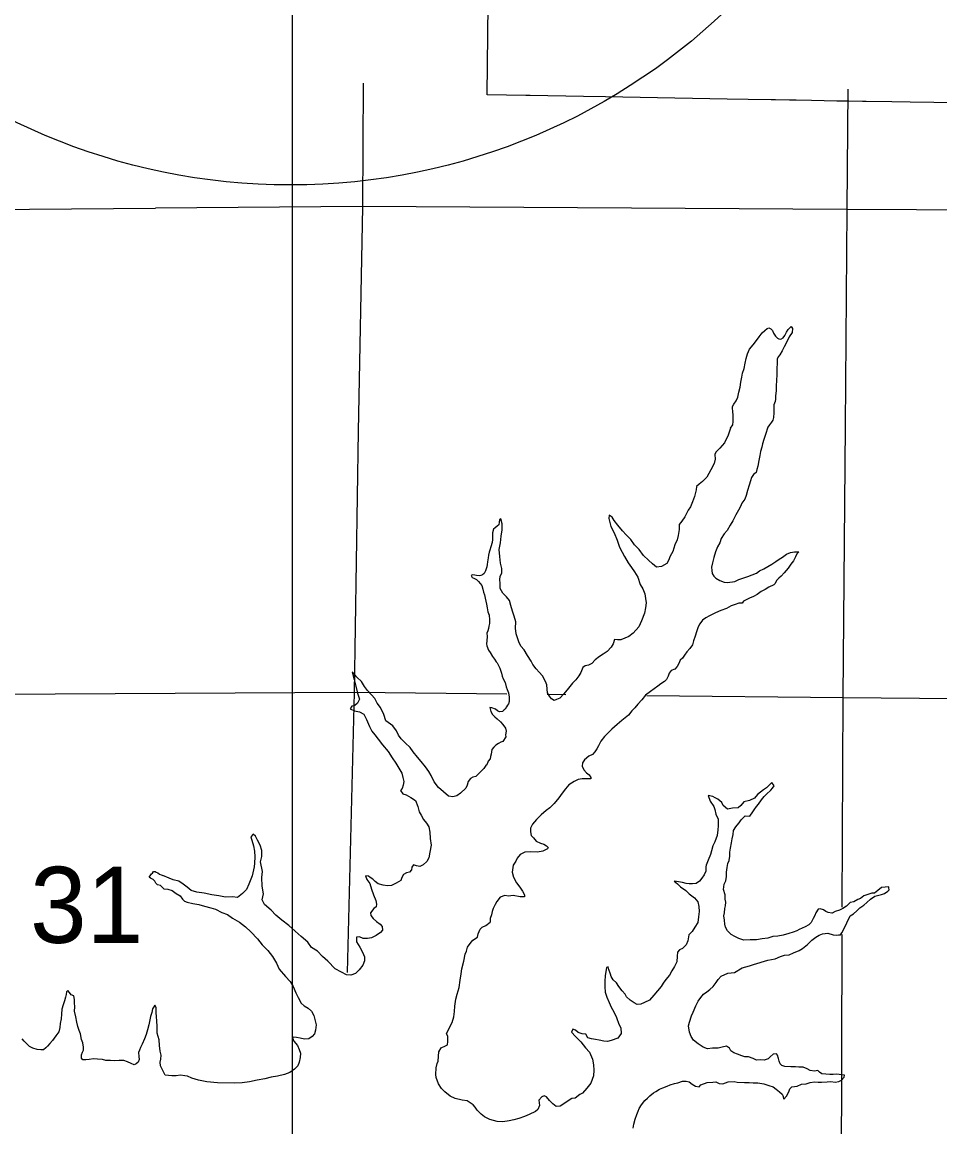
# Model space of a CAD drawing. Extents: x 77230 to 630905, y 790554 to 1662844.
# Drawn here: x 292892 to 303084, y 1585968 to 1598238 of the extents above; entities that cross this region are included whole.
import ezdxf

# ---------------------------------------------------------------- set-up
doc = ezdxf.new("R2010")
doc.units = 0
for name, color, linetype in [('Level 12', 7, 'Continuous'), ('Level 16', 7, 'Continuous'), ('Level 17', 7, 'Continuous'), ('Level 28', 7, 'Continuous'), ('Level 41', 7, 'Continuous')]:
    doc.layers.add(name, color=color, linetype=linetype)

msp = doc.modelspace()

# ---------------------------------------------------------------- linework, layer by layer
at = {"layer": 'Level 12'}
msp.add_lwpolyline([(303350, 1597341), (303018, 1597345), (302754, 1597349), (302549, 1597352), (302264, 1597356), (302224, 1597357), (302071, 1597359), (301959, 1597361), (301939, 1597361), (301658, 1597366), (301488, 1597369), (301415, 1597370), (301257, 1597373), (301210, 1597374), (300955, 1597379), (300720, 1597383), (299757, 1597400), (299371, 1597407), (299127, 1597411), (298535, 1597422), (298507, 1597422), (298485, 1597422), (298058, 1597430), (298085, 1600107)], dxfattribs=at)
at = {"layer": 'Level 16'}
for points in [[(296680, 1597558), (296671, 1596184), (296624, 1593694)], [(302035, 1593749), (302054, 1596155), (302064, 1597494)], [(292039, 1596154), (294372, 1596171)], [(309127, 1596123), (307477, 1596132), (302052, 1596157), (296667, 1596190), (294372, 1596171)], [(296624, 1593694), (296579, 1590791), (296502, 1587684)], [(302000, 1588408), (302008, 1590741), (302035, 1593749)], [(291925, 1590770), (296585, 1590797), (298273, 1590778)], [(298723, 1590773), (298930, 1590771)], [(299831, 1590761), (302008, 1590737), (305823, 1590705)], [(301990, 1585413), (301999, 1588104)]]:
    msp.add_lwpolyline(points, dxfattribs=at)
at = {"layer": 'Level 17'}
for points in [[(300757, 1593728), (300785, 1593766), (300788, 1593802), (300788, 1593838), (300788, 1593868), (300783, 1593916), (300779, 1593946), (300779, 1593970), (300794, 1593994), (300820, 1594031), (300841, 1594073), (300853, 1594129), (300866, 1594185), (300873, 1594239), (300883, 1594294), (300892, 1594340), (300910, 1594390), (300923, 1594450), (300934, 1594502), (300946, 1594554), (300969, 1594607), (301011, 1594655), (301046, 1594702), (301078, 1594742), (301111, 1594786), (301139, 1594813), (301164, 1594835), (301184, 1594843), (301208, 1594833), (301224, 1594811), (301237, 1594782), (301259, 1594750), (301279, 1594726), (301295, 1594722), (301317, 1594716), (301343, 1594733), (301361, 1594759), (301382, 1594793), (301398, 1594823), (301431, 1594858), (301446, 1594834), (301442, 1594790), (301411, 1594743), (301387, 1594693), (301356, 1594631), (301333, 1594588), (301307, 1594544), (301287, 1594520), (301278, 1594494), (301276, 1594454), (301273, 1594388), (301274, 1594322), (301268, 1594263), (301265, 1594193), (301264, 1594145), (301258, 1594083), (301259, 1594049), (301253, 1594023), (301241, 1593989), (301238, 1593945), (301240, 1593899), (301235, 1593847), (301229, 1593817), (301215, 1593795), (301190, 1593764), (301172, 1593738)], [(300757, 1593728), (300734, 1593650), (300691, 1593564), (300641, 1593505), (300594, 1593461), (300584, 1593435), (300587, 1593383), (300577, 1593335), (300540, 1593264), (300495, 1593184), (300449, 1593137), (300409, 1593107), (300382, 1593079), (300376, 1593045), (300359, 1592970), (300337, 1592910), (300314, 1592856), (300288, 1592816), (300251, 1592745), (300218, 1592697), (300190, 1592657), (300189, 1592601), (300179, 1592537), (300166, 1592488), (300140, 1592432), (300119, 1592360), (300090, 1592306), (300070, 1592259), (300050, 1592227), (299993, 1592191), (299937, 1592186), (299891, 1592220), (299847, 1592261), (299794, 1592315), (299746, 1592380), (299693, 1592432), (299651, 1592492), (299599, 1592543), (299560, 1592587), (299508, 1592652), (299468, 1592704), (299443, 1592738), (299411, 1592761), (299407, 1592725), (299428, 1592636), (299465, 1592566), (299501, 1592484), (299526, 1592408), (299557, 1592351), (299583, 1592303), (299623, 1592233), (299660, 1592180), (299694, 1592134), (299729, 1592072), (299757, 1591992), (299786, 1591945), (299808, 1591887), (299815, 1591837), (299821, 1591787), (299815, 1591733), (299802, 1591675), (299769, 1591588), (299742, 1591522), (299678, 1591451), (299631, 1591415), (299585, 1591396), (299539, 1591378), (299504, 1591378), (299470, 1591381), (299454, 1591333), (299434, 1591297), (299389, 1591249), (299343, 1591220), (299302, 1591192), (299254, 1591155), (299217, 1591115), (299181, 1591097), (299145, 1591090), (299119, 1591070), (299096, 1591016), (299076, 1590977), (299041, 1590935), (299005, 1590895), (298960, 1590842), (298906, 1590776), (298863, 1590731), (298827, 1590713), (298799, 1590705), (298771, 1590721), (298749, 1590752), (298727, 1590790), (298722, 1590830), (298720, 1590878), (298704, 1590916), (298669, 1590978), (298635, 1591017), (298601, 1591057), (298564, 1591105), (298544, 1591139), (298506, 1591202), (298467, 1591266)], [(301172, 1593738), (301147, 1593658), (301127, 1593604), (301114, 1593554), (301106, 1593516), (301091, 1593468), (301085, 1593426), (301073, 1593369), (301064, 1593307), (301052, 1593269), (301043, 1593237), (301015, 1593213), (300993, 1593179), (300980, 1593142), (300966, 1593096), (300949, 1593036), (300933, 1592982), (300916, 1592938), (300886, 1592895), (300869, 1592859), (300849, 1592819), (300816, 1592767), (300786, 1592700), (300755, 1592650), (300721, 1592592), (300688, 1592553), (300656, 1592501), (300639, 1592455), (300615, 1592411), (300592, 1592356), (300575, 1592290), (300559, 1592234), (300548, 1592186), (300552, 1592148), (300554, 1592114), (300574, 1592084), (300595, 1592064), (300641, 1592035), (300687, 1592019), (300727, 1592014), (300806, 1592024), (300852, 1592047), (300894, 1592061), (300952, 1592080), (300999, 1592098), (301047, 1592119), (301079, 1592143), (301128, 1592167), (301174, 1592192), (301218, 1592216), (301261, 1592249), (301299, 1592275), (301337, 1592297), (301380, 1592328), (301424, 1592346), (301468, 1592355), (301516, 1592355), (301494, 1592331), (301480, 1592299), (301457, 1592253), (301427, 1592218), (301398, 1592174), (301376, 1592148), (301356, 1592121), (301323, 1592085), (301297, 1592061), (301269, 1592035), (301255, 1592004), (301238, 1591988), (301186, 1591964), (301142, 1591935), (301099, 1591913), (301055, 1591881), (301013, 1591858), (300968, 1591842), (300932, 1591823), (300904, 1591805), (300888, 1591785), (300852, 1591785), (300809, 1591770), (300767, 1591754), (300713, 1591727), (300650, 1591703), (300592, 1591676), (300527, 1591643), (300485, 1591621), (300447, 1591597), (300418, 1591556), (300398, 1591520), (300381, 1591468), (300367, 1591418), (300349, 1591368), (300338, 1591322), (300308, 1591281), (300275, 1591243), (300249, 1591207), (300224, 1591174), (300200, 1591150), (300186, 1591114), (300167, 1591080), (300139, 1591052)], [(298467, 1591266), (298431, 1591306), (298408, 1591355), (298392, 1591399), (298378, 1591445), (298371, 1591507), (298376, 1591577), (298356, 1591639), (298338, 1591695), (298319, 1591759), (298303, 1591813), (298270, 1591856), (298232, 1591894), (298202, 1591946), (298199, 1592004), (298197, 1592046), (298202, 1592082), (298220, 1592120), (298218, 1592168), (298203, 1592228), (298196, 1592304), (298190, 1592382), (298203, 1592454), (298212, 1592530), (298224, 1592600), (298223, 1592666), (298208, 1592722), (298195, 1592710), (298191, 1592684), (298185, 1592654), (298169, 1592640), (298144, 1592621), (298128, 1592605), (298116, 1592565), (298116, 1592535), (298115, 1592491), (298113, 1592457), (298098, 1592409), (298086, 1592375), (298080, 1592351), (298071, 1592317), (298067, 1592289), (298059, 1592244), (298057, 1592214), (298052, 1592188), (298040, 1592156), (298036, 1592142), (298024, 1592114), (298003, 1592100), (297985, 1592092), (297967, 1592090), (297937, 1592091), (297921, 1592095), (297893, 1592099), (297879, 1592091), (297889, 1592071), (297909, 1592061), (297937, 1592047), (297959, 1592027), (297980, 1592004), (297996, 1591980), (298010, 1591940), (298014, 1591908), (298025, 1591878), (298033, 1591840), (298043, 1591806), (298050, 1591772), (298058, 1591734), (298064, 1591688), (298079, 1591650), (298083, 1591598), (298083, 1591560), (298076, 1591530), (298070, 1591502), (298062, 1591478), (298052, 1591452), (298055, 1591416), (298053, 1591368), (298050, 1591334), (298054, 1591310), (298070, 1591264), (298088, 1591236), (298117, 1591193), (298137, 1591163), (298157, 1591133), (298169, 1591123), (298196, 1591061), (298216, 1591007), (298224, 1590975), (298235, 1590944), (298257, 1590904), (298267, 1590856), (298278, 1590824), (298294, 1590788), (298302, 1590742), (298301, 1590694), (298295, 1590668), (298283, 1590652), (298271, 1590632), (298256, 1590606), (298244, 1590599)], [(297821, 1589729), (297759, 1589674), (297718, 1589644), (297676, 1589634), (297626, 1589643), (297572, 1589689), (297515, 1589736), (297469, 1589802), (297434, 1589870), (297410, 1589915), (297372, 1589967), (297323, 1590027), (297283, 1590076), (297235, 1590132), (297200, 1590183), (297146, 1590235), (297100, 1590277), (297071, 1590320), (297049, 1590366), (297008, 1590424), (296932, 1590477), (296910, 1590547), (296871, 1590625), (296835, 1590674), (296808, 1590726), (296770, 1590766), (296726, 1590813), (296695, 1590859), (296659, 1590915), (296613, 1590960), (296556, 1591022), (296581, 1590936), (296597, 1590862), (296618, 1590786), (296637, 1590720), (296617, 1590674), (296587, 1590650), (296552, 1590640), (296536, 1590611), (296584, 1590588), (296638, 1590578), (296686, 1590551), (296715, 1590493), (296751, 1590415), (296774, 1590364), (296810, 1590324), (296846, 1590276), (296895, 1590213), (296957, 1590137), (297002, 1590066), (297042, 1590006), (297087, 1589934), (297109, 1589896), (297121, 1589849), (297132, 1589803), (297122, 1589765), (297112, 1589728), (297095, 1589704), (297119, 1589666), (297155, 1589655), (297209, 1589625), (297261, 1589592), (297286, 1589526), (297302, 1589468), (297323, 1589430), (297349, 1589383), (297383, 1589343), (297408, 1589299), (297418, 1589241), (297425, 1589171), (297435, 1589097), (297420, 1589021), (297409, 1588955), (297385, 1588915), (297346, 1588880), (297310, 1588862), (297270, 1588868), (297240, 1588879), (297220, 1588851), (297216, 1588823), (297193, 1588797), (297161, 1588788), (297127, 1588770), (297110, 1588738), (297098, 1588706), (297046, 1588675), (296993, 1588649), (296951, 1588646), (296903, 1588654), (296847, 1588667), (296813, 1588695), (296787, 1588719), (296758, 1588739), (296738, 1588754), (296704, 1588756), (296721, 1588714), (296753, 1588671), (296772, 1588609), (296794, 1588545), (296819, 1588483), (296827, 1588443)], [(300139, 1591052), (300099, 1591035), (300077, 1591007), (300066, 1590975), (300048, 1590937), (300024, 1590916), (299985, 1590888), (299951, 1590864), (299870, 1590803), (299816, 1590762), (299775, 1590710), (299729, 1590664), (299698, 1590621), (299664, 1590589), (299625, 1590542), (299587, 1590512), (299552, 1590480), (299500, 1590437), (299441, 1590387), (299360, 1590304), (299318, 1590251), (299293, 1590201), (299273, 1590167), (299251, 1590133), (299226, 1590105), (299186, 1590084), (299139, 1590044), (299115, 1590011), (299113, 1589973), (299128, 1589934), (299158, 1589902), (299188, 1589880), (299206, 1589848), (299208, 1589834), (299168, 1589832), (299113, 1589833), (299067, 1589827), (299021, 1589804), (298964, 1589768), (298926, 1589724), (298891, 1589673), (298851, 1589623), (298800, 1589560), (298754, 1589512), (298711, 1589483), (298655, 1589433), (298604, 1589382), (298559, 1589332), (298537, 1589286), (298537, 1589244), (298546, 1589206), (298570, 1589178), (298602, 1589140), (298648, 1589121), (298686, 1589109), (298714, 1589091), (298734, 1589073), (298727, 1589055), (298673, 1589031), (298615, 1589018), (298539, 1589024), (298474, 1589019), (298424, 1588992), (298390, 1588954), (298375, 1588920), (298345, 1588876), (298334, 1588796), (298348, 1588740), (298383, 1588678), (298419, 1588630), (298448, 1588587), (298472, 1588547), (298470, 1588525), (298422, 1588524), (298346, 1588538), (298294, 1588531), (298253, 1588539), (298201, 1588518), (298165, 1588472), (298144, 1588438), (298124, 1588393), (298110, 1588361), (298103, 1588323), (298091, 1588281), (298090, 1588241)], [(298244, 1590599), (298228, 1590583), (298192, 1590577), (298170, 1590589), (298148, 1590609), (298108, 1590624), (298086, 1590626), (298096, 1590582), (298117, 1590548), (298141, 1590522), (298167, 1590499), (298203, 1590467), (298229, 1590437), (298260, 1590396), (298268, 1590364), (298260, 1590322), (298264, 1590302), (298229, 1590247), (298207, 1590241), (298181, 1590225), (298154, 1590208), (298130, 1590184), (298108, 1590160), (298099, 1590108), (298095, 1590080), (298089, 1590056), (298069, 1590030), (298052, 1589989), (298042, 1589983), (298018, 1589949), (297995, 1589921), (297979, 1589909), (297951, 1589882), (297929, 1589858), (297897, 1589852), (297870, 1589838), (297844, 1589803), (297836, 1589765), (297821, 1589729)], [(300751, 1588974), (300753, 1589018), (300759, 1589065), (300768, 1589123), (300776, 1589167), (300789, 1589217), (300793, 1589259), (300819, 1589299), (300834, 1589321), (300854, 1589345), (300876, 1589378), (300923, 1589422), (300973, 1589420), (301007, 1589467), (301023, 1589489), (301048, 1589525), (301070, 1589553), (301104, 1589600), (301131, 1589636), (301159, 1589664), (301206, 1589708), (301224, 1589729), (301242, 1589757), (301218, 1589793), (301158, 1589734), (301125, 1589710), (301059, 1589661), (301026, 1589619), (300968, 1589593), (300908, 1589578), (300875, 1589536), (300843, 1589511), (300779, 1589509), (300725, 1589497), (300679, 1589536), (300661, 1589570), (300619, 1589608), (300587, 1589624), (300562, 1589639), (300509, 1589649), (300531, 1589587), (300573, 1589525), (300586, 1589493), (300596, 1589443), (300620, 1589386), (300621, 1589310), (300617, 1589266), (300612, 1589205), (300586, 1589135), (300563, 1589089), (300549, 1589035), (300538, 1588993), (300510, 1588931), (300487, 1588876), (300485, 1588856)], [(296827, 1588443), (296825, 1588411), (296797, 1588393), (296762, 1588347), (296764, 1588317), (296792, 1588281), (296829, 1588249), (296869, 1588221), (296889, 1588192), (296893, 1588152), (296872, 1588127), (296822, 1588095), (296770, 1588068), (296727, 1588060), (296681, 1588060), (296639, 1588079), (296605, 1588075), (296607, 1588025), (296644, 1587963), (296672, 1587907), (296695, 1587856), (296695, 1587812), (296675, 1587765), (296636, 1587713), (296593, 1587671), (296541, 1587654), (296495, 1587656), (296437, 1587685), (296369, 1587725), (296288, 1587810), (296226, 1587861), (296171, 1587919), (296107, 1587962), (296063, 1588020), (295992, 1588083), (295924, 1588143), (295852, 1588204), (295775, 1588263), (295711, 1588321), (295656, 1588374), (295582, 1588437), (295558, 1588491), (295571, 1588557), (295558, 1588641), (295553, 1588737), (295561, 1588803), (295538, 1588911), (295555, 1588973), (295555, 1589037), (295534, 1589097), (295506, 1589151), (295483, 1589197), (295457, 1589221), (295432, 1589188), (295460, 1589091), (295473, 1589031), (295478, 1588967), (295472, 1588899), (295469, 1588855), (295447, 1588758), (295410, 1588664), (295383, 1588606), (295340, 1588561), (295282, 1588517), (295230, 1588522), (295150, 1588521), (295078, 1588533), (294999, 1588544), (294915, 1588563), (294831, 1588576), (294769, 1588594), (294724, 1588629), (294682, 1588663), (294634, 1588697), (294570, 1588712), (294524, 1588730), (294454, 1588759)], [(301014, 1587772), (301174, 1587821), (301253, 1587836), (301315, 1587860), (301359, 1587877), (301411, 1587881), (301458, 1587901), (301520, 1587928), (301558, 1587948), (301613, 1587993), (301661, 1588043), (301706, 1588076), (301744, 1588098), (301780, 1588112), (301840, 1588119), (301900, 1588103), (301936, 1588099), (301958, 1588102), (301982, 1588102), (301995, 1588124), (302021, 1588172), (302050, 1588236), (302088, 1588311), (302123, 1588335), (302161, 1588369), (302195, 1588400), (302240, 1588432), (302272, 1588462), (302314, 1588497), (302363, 1588529), (302391, 1588537), (302437, 1588548), (302467, 1588562), (302506, 1588588), (302520, 1588602), (302518, 1588624), (302516, 1588636), (302476, 1588632), (302434, 1588628), (302393, 1588593), (302359, 1588565), (302327, 1588563), (302283, 1588548), (302239, 1588534), (302202, 1588506), (302174, 1588493), (302130, 1588469), (302086, 1588459), (302067, 1588439), (302047, 1588420), (302005, 1588394), (301969, 1588376), (301922, 1588361), (301886, 1588341), (301884, 1588343), (301844, 1588351), (301818, 1588361), (301790, 1588378), (301754, 1588390), (301732, 1588388), (301708, 1588344), (301695, 1588316), (301675, 1588281), (301653, 1588239), (301628, 1588211), (301586, 1588191), (301520, 1588160), (301496, 1588146), (301453, 1588130), (301405, 1588115), (301343, 1588099), (301283, 1588088), (301227, 1588084), (301174, 1588065), (301112, 1588055), (301046, 1588044), (300976, 1588046), (300905, 1588041), (300851, 1588059), (300808, 1588082), (300766, 1588104), (300726, 1588144), (300704, 1588186), (300696, 1588218), (300691, 1588266), (300685, 1588312), (300691, 1588346), (300696, 1588394), (300702, 1588424), (300706, 1588464), (300701, 1588498), (300701, 1588544), (300681, 1588604), (300688, 1588664), (300706, 1588702), (300715, 1588748), (300715, 1588798), (300720, 1588848), (300728, 1588892), (300742, 1588928), (300751, 1588974)], [(294467, 1588613), (294429, 1588648), (294397, 1588656), (294377, 1588674), (294365, 1588698), (294347, 1588716), (294317, 1588730), (294303, 1588742), (294314, 1588756), (294330, 1588778), (294340, 1588786), (294350, 1588804), (294368, 1588806), (294382, 1588796), (294400, 1588790), (294416, 1588776), (294454, 1588759)], [(300485, 1588856), (300483, 1588808), (300468, 1588768), (300440, 1588730), (300414, 1588696), (300379, 1588673), (300337, 1588667), (300299, 1588669), (300267, 1588672), (300225, 1588682), (300205, 1588688), (300159, 1588694), (300133, 1588699), (300169, 1588668), (300205, 1588636), (300264, 1588592), (300300, 1588557), (300360, 1588511), (300394, 1588467), (300407, 1588415), (300409, 1588359), (300404, 1588303), (300396, 1588239), (300361, 1588187), (300333, 1588137), (300295, 1588102), (300284, 1588036), (300268, 1587992), (300225, 1587950), (300193, 1587935), (300171, 1587909), (300168, 1587865), (300162, 1587801), (300135, 1587751), (300107, 1587701), (300080, 1587654), (300042, 1587604), (300012, 1587564), (299989, 1587526), (299949, 1587479), (299908, 1587433), (299858, 1587377), (299803, 1587348), (299761, 1587332), (299721, 1587329), (299687, 1587345), (299643, 1587375), (299605, 1587413), (299588, 1587442), (299554, 1587480), (299518, 1587528), (299492, 1587568), (299457, 1587603), (299433, 1587639), (299427, 1587665), (299407, 1587715), (299400, 1587745), (299380, 1587739), (299367, 1587647), (299364, 1587587), (299364, 1587525), (299365, 1587465), (299385, 1587409), (299412, 1587349), (299434, 1587297), (299464, 1587247), (299493, 1587182), (299519, 1587110), (299540, 1587068), (299546, 1587004), (299509, 1586954), (299435, 1586929), (299393, 1586917), (299351, 1586920), (299301, 1586930), (299261, 1586940), (299215, 1586945), (299173, 1586959), (299151, 1586997), (299113, 1587002), (299067, 1587016), (299039, 1587044), (299009, 1587054), (298993, 1587019), (299037, 1586974), (299096, 1586912), (299148, 1586845), (299192, 1586799), (299225, 1586719), (299238, 1586657), (299240, 1586597), (299238, 1586535), (299207, 1586455), (299164, 1586398), (299116, 1586342), (299087, 1586328), (299035, 1586289), (298997, 1586285), (298955, 1586257), (298918, 1586230), (298866, 1586198)], [(294467, 1588613), (294509, 1588609), (294559, 1588592), (294603, 1588560), (294646, 1588535), (294674, 1588499), (294696, 1588477), (294726, 1588463), (294786, 1588450), (294854, 1588439), (294916, 1588419), (294986, 1588402), (295038, 1588386), (295108, 1588351), (295172, 1588326), (295228, 1588288), (295305, 1588241), (295371, 1588189), (295431, 1588134), (295506, 1588055), (295556, 1587989), (295619, 1587926), (295673, 1587860), (295718, 1587786), (295748, 1587719), (295817, 1587639), (295869, 1587582), (295902, 1587526), (295932, 1587458), (295959, 1587407), (295991, 1587341), (296025, 1587313), (296069, 1587286), (296104, 1587254), (296130, 1587204), (296146, 1587148), (296157, 1587102), (296151, 1587042), (296140, 1587002), (296112, 1586974), (296076, 1586947), (296027, 1586943), (295979, 1586953), (295939, 1586960), (295911, 1586966), (295895, 1586956), (295909, 1586920), (295949, 1586872), (295970, 1586826), (295982, 1586786), (295981, 1586738), (295969, 1586688), (295953, 1586648), (295918, 1586608), (295864, 1586573), (295805, 1586551), (295729, 1586530), (295657, 1586519), (295586, 1586503), (295502, 1586486), (295418, 1586467), (295337, 1586458), (295245, 1586455), (295063, 1586458), (294944, 1586469), (294850, 1586488), (294776, 1586511), (294728, 1586531), (294698, 1586536), (294652, 1586542), (294604, 1586535), (294554, 1586537), (294482, 1586544)], [(298866, 1586198), (298822, 1586196), (298784, 1586225), (298748, 1586263), (298714, 1586303), (298688, 1586313), (298664, 1586304), (298630, 1586266), (298639, 1586206), (298619, 1586162), (298593, 1586138), (298522, 1586105), (298470, 1586083), (298408, 1586060), (298354, 1586048), (298299, 1586035), (298231, 1586023), (298169, 1586028), (298087, 1586050), (298025, 1586081), (297989, 1586109), (297947, 1586155), (297924, 1586187), (297900, 1586214), (297834, 1586256), (297778, 1586265), (297702, 1586283), (297644, 1586308), (297586, 1586356), (297548, 1586394), (297517, 1586445), (297491, 1586517), (297486, 1586551), (297490, 1586625), (297501, 1586673), (297513, 1586698), (297515, 1586754), (297518, 1586802), (297546, 1586846), (297592, 1586868), (297615, 1586878), (297619, 1586917), (297619, 1586973), (297606, 1587006), (297669, 1587129), (297685, 1587191), (297694, 1587251), (297698, 1587309), (297707, 1587385), (297723, 1587442), (297744, 1587518), (297757, 1587598), (297769, 1587670), (297774, 1587722), (297796, 1587808), (297813, 1587887), (297827, 1587921), (297838, 1587963), (297866, 1588005), (297897, 1588043), (297949, 1588076), (297955, 1588114), (297978, 1588164), (298002, 1588186), (298042, 1588205), (298090, 1588241)], [(300327, 1587202), (300344, 1587242), (300374, 1587311), (300401, 1587363), (300431, 1587405), (300458, 1587441), (300496, 1587468), (300530, 1587496), (300567, 1587528), (300599, 1587573), (300621, 1587605), (300656, 1587641), (300728, 1587676), (300802, 1587684), (300887, 1587733), (300969, 1587756), (301014, 1587772)], [(294482, 1586544), (294429, 1586645), (294426, 1586687), (294434, 1586719), (294436, 1586765), (294426, 1586811), (294416, 1586873), (294414, 1586937), (294392, 1587011), (294391, 1587091), (294387, 1587139), (294383, 1587197), (294381, 1587233), (294381, 1587275), (294379, 1587295), (294367, 1587319), (294353, 1587303), (294341, 1587279), (294331, 1587237), (294319, 1587193), (294307, 1587139), (294299, 1587101), (294286, 1587045), (294268, 1586993), (294250, 1586947), (294224, 1586887), (294208, 1586851), (294194, 1586821), (294184, 1586793), (294187, 1586749), (294193, 1586715), (294179, 1586688), (294159, 1586668), (294137, 1586658), (294101, 1586674), (294063, 1586690), (294021, 1586704), (293971, 1586706), (293921, 1586703), (293875, 1586707), (293821, 1586705), (293783, 1586717), (293729, 1586721), (293685, 1586723), (293635, 1586718), (293599, 1586714), (293565, 1586714), (293551, 1586732), (293551, 1586770), (293563, 1586798), (293573, 1586822), (293575, 1586854), (293565, 1586902), (293553, 1586940), (293541, 1587000), (293526, 1587038), (293512, 1587084), (293500, 1587130), (293488, 1587192), (293474, 1587254), (293476, 1587302), (293474, 1587346), (293473, 1587384), (293465, 1587424), (293437, 1587436), (293419, 1587460), (293401, 1587482), (293385, 1587468), (293381, 1587440), (293375, 1587408), (293362, 1587368), (293348, 1587323), (293334, 1587275), (293330, 1587221), (293324, 1587169), (293314, 1587117), (293311, 1587073), (293299, 1587023), (293267, 1586979), (293231, 1586929), (293199, 1586893), (293175, 1586865), (293155, 1586847), (293129, 1586824), (293100, 1586824), (293058, 1586828), (293010, 1586842), (292972, 1586862), (292952, 1586882), (292913, 1586922), (292891, 1586948)], [(299970, 1586387), (300008, 1586403), (300056, 1586420), (300087, 1586434), (300137, 1586452), (300173, 1586457), (300225, 1586475), (300265, 1586477), (300301, 1586468), (300333, 1586444), (300371, 1586420), (300411, 1586414), (300431, 1586435), (300500, 1586463), (300562, 1586464), (300594, 1586468), (300634, 1586452), (300672, 1586446), (300732, 1586467), (300799, 1586472), (300833, 1586466), (300915, 1586462), (300967, 1586463), (301011, 1586459), (301063, 1586456), (301107, 1586450), (301129, 1586446), (301185, 1586429), (301231, 1586413), (301265, 1586389), (301301, 1586357), (301331, 1586330), (301339, 1586316), (301352, 1586278), (301385, 1586312), (301409, 1586368), (301419, 1586390), (301440, 1586415), (301498, 1586419), (301548, 1586441), (301600, 1586448), (301644, 1586460), (301693, 1586467), (301733, 1586465), (301769, 1586465), (301831, 1586468), (301873, 1586472), (301921, 1586466), (301961, 1586473), (301991, 1586489), (302020, 1586519), (302026, 1586543), (301990, 1586545), (301940, 1586555), (301898, 1586550), (301860, 1586550), (301816, 1586554), (301772, 1586557), (301746, 1586575), (301728, 1586595), (301690, 1586587), (301644, 1586596), (301610, 1586614), (301566, 1586630), (301516, 1586631), (301479, 1586637), (301429, 1586635), (301363, 1586638), (301329, 1586650), (301311, 1586670), (301298, 1586700), (301290, 1586728), (301280, 1586765), (301270, 1586781), (301234, 1586775), (301200, 1586745), (301178, 1586725), (301131, 1586710), (301087, 1586712), (301047, 1586708), (301011, 1586729), (300957, 1586745), (300917, 1586745), (300883, 1586756), (300837, 1586776), (300795, 1586790), (300763, 1586813), (300749, 1586841), (300714, 1586863), (300665, 1586855), (300623, 1586842), (300559, 1586842), (300503, 1586835), (300455, 1586853), (300401, 1586891), (300349, 1586930), (300322, 1586974), (300302, 1587022), (300292, 1587092), (300305, 1587132), (300327, 1587202)], [(299676, 1585956), (299684, 1586000), (299699, 1586053), (299717, 1586107), (299733, 1586143), (299746, 1586173), (299770, 1586215), (299807, 1586260), (299837, 1586286), (299863, 1586312), (299902, 1586348), (299930, 1586363), (299970, 1586387)]]:
    msp.add_lwpolyline(points, dxfattribs=at)
at = {"layer": 'Level 28'}
msp.add_line((295896, 1483324), (295896, 1662844), dxfattribs=at)
at = {"layer": 'Level 41'}
msp.add_circle((295872, 1603429), 7000, dxfattribs=at)

# ---------------------------------------------------------------- texts
at = {"layer": 'Level 16'}
msp.add_text('31', height=844.8, dxfattribs=at).set_placement((292980, 1588012))

doc.saveas('drawing.dxf')
